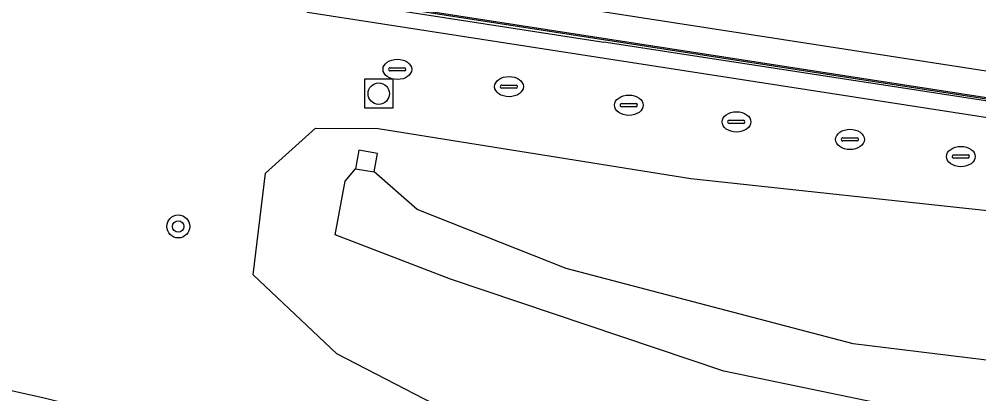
# Model space of a CAD drawing. Extents: x 125000 to 129004, y 397500 to 399008.
# Drawn here: x 126337.49 to 126370.99, y 398746.24 to 398759.3 of the extents above; entities that cross this region are included whole.
import ezdxf

# ---------------------------------------------------------------- set-up
doc = ezdxf.new("R2010")
doc.units = 0
for name, color, linetype in [('bs-afsc-ballenvanger', 7, 'Continuous'), ('bs-afsc-kantplanken', 7, 'Continuous'), ('gg-afsc-hekwerk', 7, 'Continuous'), ('gg-knt-bovenkant onderkant talud', 7, 'Continuous'), ('gg-knt-verharding', 7, 'Continuous'), ('gg-kntw-waterlijn', 7, 'Continuous'), ('gg-kwrk-uitstroombak niveau min 01', 7, 'Continuous'), ('gt-symb-boom', 7, 'Continuous'), ('gt-symb-drainageput', 7, 'Continuous'), ('gt-symb-rioolschacht', 7, 'Continuous')]:
    doc.layers.add(name, color=color, linetype=linetype)

# ---------------------------------------------------------------- blocks, each defined once
blk = doc.blocks.new('gt0-BOOM')
at = {"layer": 'gt-symb-boom'}
for radius in [0.4, 0.2]:
    blk.add_circle((0, 0), radius, dxfattribs=at)
blk = doc.blocks.new('gt0-RS')
at = {"layer": 'gt-symb-rioolschacht'}
blk.add_lwpolyline([(-0.5, -0.5), (0.5, -0.5), (0.5, 0.5), (-0.5, 0.5)], close=True, dxfattribs=at)
blk.add_circle((0, 0), 0.375, dxfattribs=at)
blk = doc.blocks.new('gt0-DPUT')
at = {"layer": 'gt-symb-drainageput'}
for p, q in [((-0.249, 0.055), (0.249, 0.055)), ((0.244, -0.054), (-0.253, -0.054))]:
    blk.add_line(p, q, dxfattribs=at)
for centre, radius, start, end in [((-0.253, 0), 0.0542, 85.4775, 270), ((0.244, 0.001), 0.0543, 269.9965, 85.474)]:
    blk.add_arc(centre, radius, start, end, dxfattribs=at)
blk.add_ellipse((0, -0.001), major_axis=(0.502, 0), ratio=0.705307, dxfattribs=at)

msp = doc.modelspace()

# ---------------------------------------------------------------- linework, layer by layer
at = {"layer": 'bs-afsc-ballenvanger'}
msp.add_line((126388.816, 398753.736), (126357.903, 398758.503), dxfattribs=at)
at = {"layer": 'bs-afsc-kantplanken'}
for points in [[(126397.292, 398752.535), (126402.538, 398786.947), (126402.588, 398786.94), (126397.334, 398752.478), (126349.702, 398759.845), (126352.73, 398779.709)], [(126397.292, 398752.535), (126349.759, 398759.887), (126352.779, 398779.702), (126352.73, 398779.709)]]:
    msp.add_lwpolyline(points, dxfattribs=at)
at = {"layer": 'gg-afsc-hekwerk'}
msp.add_line((126349.614, 398759.782), (126357.903, 398758.503), dxfattribs=at)
at = {"layer": 'gg-knt-bovenkant onderkant talud'}
msp.add_lwpolyline([(126352.681, 398745.515), (126348.583, 398747.634), (126345.661, 398750.381), (126346.091, 398753.927), (126347.836, 398755.499), (126350.028, 398755.489), (126360.941, 398753.748), (126371.726, 398752.586), (126381.815, 398751.376), (126390.415, 398749.593), (126395.574, 398748.394), (126398.579, 398748.718), (126401.237, 398749.807), (126402.632, 398752.393)], dxfattribs=at)
at = {"layer": 'gg-knt-verharding'}
for points in [[(126396.541, 398753.582), (126350.39, 398760.72), (126360.671, 398828.173), (126406.831, 398821.035), (126396.541, 398753.582)], [(126236.597, 398766.514), (126240.729, 398766.001), (126243.357, 398765.617), (126247.683, 398764.859), (126254.41, 398763.576), (126269.658, 398760.639), (126284.739, 398757.673), (126290.608, 398756.472), (126299.752, 398754.551), (126314.667, 398751.35), (126328.459, 398748.303), (126338.366, 398746.092), (126340.485, 398745.572), (126357.831, 398741.647)], [(126397.888, 398751.744), (126347.556, 398759.532), (126347.64, 398760.086)]]:
    msp.add_lwpolyline(points, dxfattribs=at)
at = {"layer": 'gg-kntw-waterlijn'}
for points in [[(126425.689, 398733.921), (126425.299, 398735.699), (126425.583, 398739.917), (126425.186, 398744.442), (126422.806, 398748.314), (126419.263, 398751.427), (126415.782, 398752.766), (126413.967, 398755.506), (126411.198, 398756.888), (126408.758, 398755.883), (126407.771, 398750.894), (126405.722, 398746.574), (126401.75, 398743.377), (126396.854, 398742.665), (126388.246, 398745.169), (126377.432, 398746.649), (126366.608, 398747.974), (126356.581, 398750.612), (126351.389, 398752.67), (126349.886, 398753.975)], [(126425.322, 398733.525), (126424.093, 398733.392), (126419.02, 398733.558), (126408.869, 398736.138), (126398.048, 398738.503), (126391.793, 398740.875), (126382.025, 398743.334), (126371.064, 398745.166), (126362.088, 398747.027), (126352.547, 398750.238), (126348.528, 398751.785), (126348.877, 398753.652), (126349.234, 398754.088)]]:
    msp.add_lwpolyline(points, dxfattribs=at)
at = {"layer": 'gg-kwrk-uitstroombak niveau min 01'}
msp.add_line((126349.234, 398754.088), (126349.886, 398753.975), dxfattribs=at)
msp.add_lwpolyline([(126349.886, 398753.975), (126349.997, 398754.615), (126349.344, 398754.728), (126349.234, 398754.088)], dxfattribs=at)

# ---------------------------------------------------------------- block references
at = {"layer": 'gt-symb-boom'}
msp.add_blockref('gt0-BOOM', (126343.045, 398752.073), dxfattribs=at)
at = {"layer": 'gt-symb-drainageput'}
for p in [(126350.695, 398757.552), (126354.591, 398756.95), (126358.776, 398756.303), (126362.53, 398755.722), (126366.492, 398755.11), (126370.365, 398754.511)]:
    msp.add_blockref('gt0-DPUT', p, dxfattribs=at)
at = {"layer": 'gt-symb-rioolschacht'}
msp.add_blockref('gt0-RS', (126350.044, 398756.705), dxfattribs=at)

doc.saveas('drawing.dxf')
